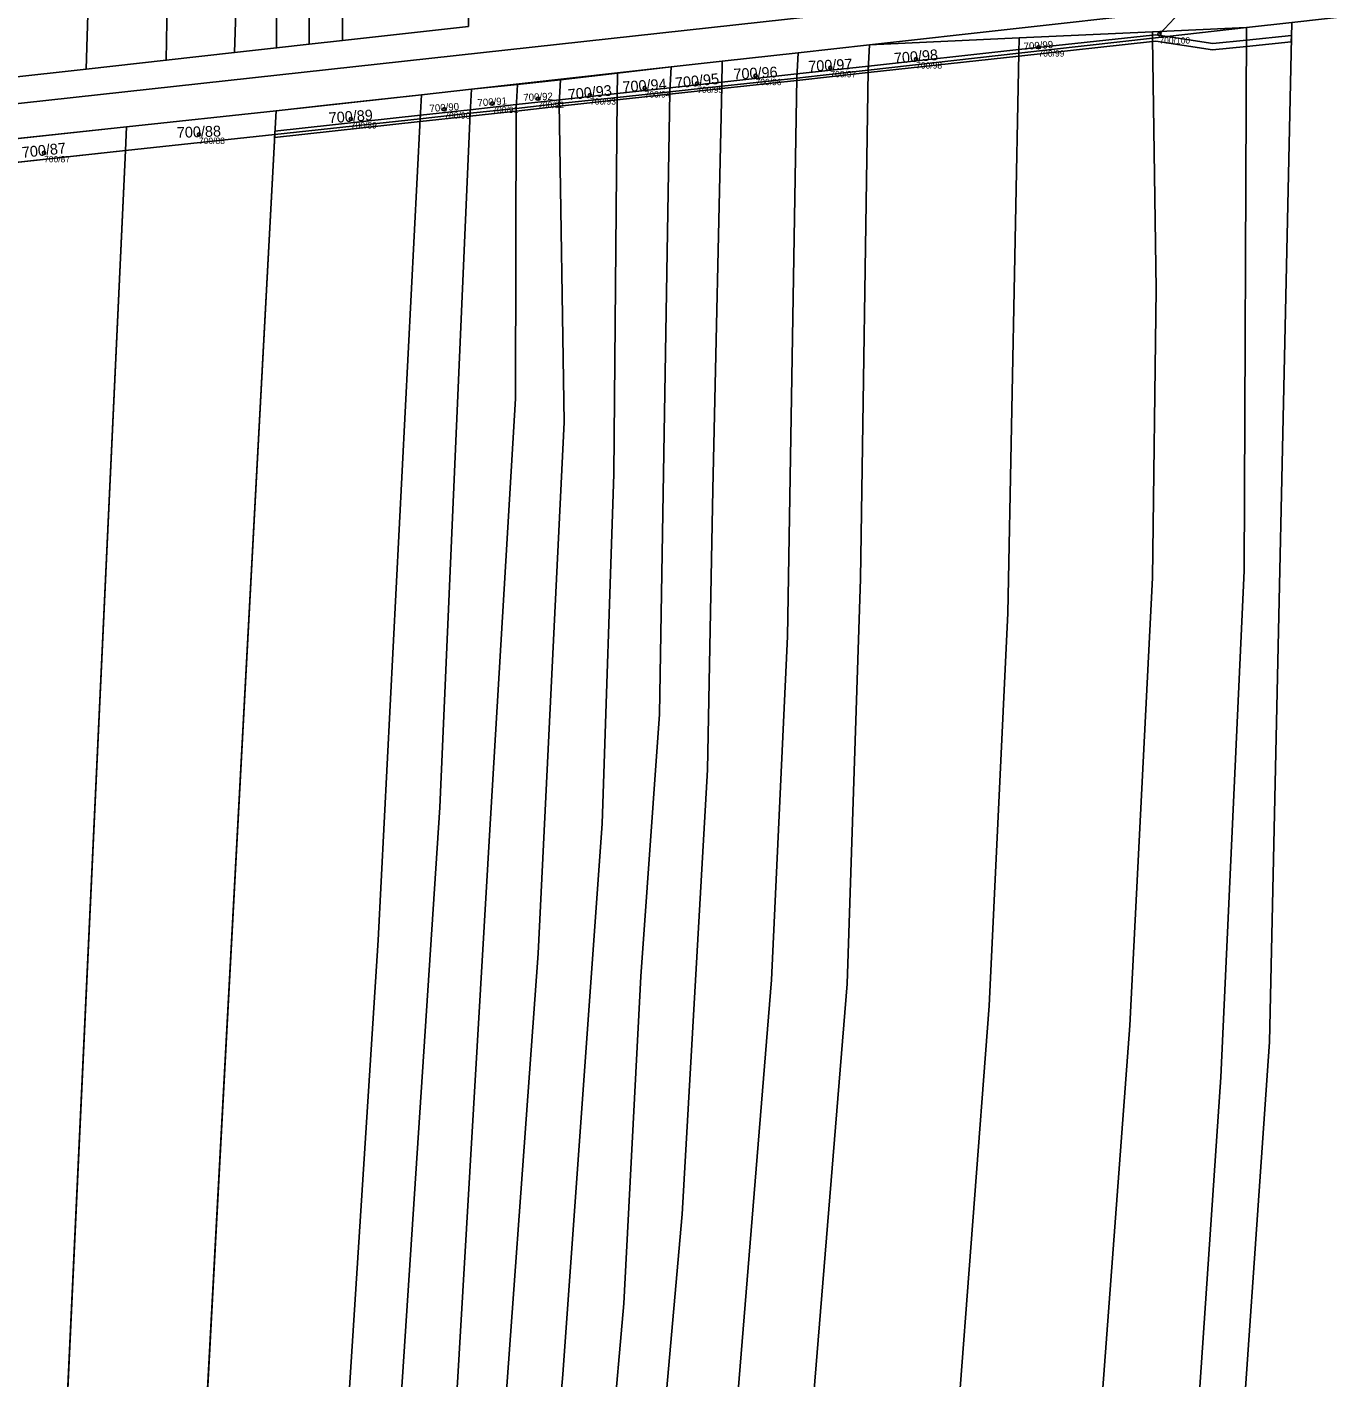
# Model space of a CAD drawing. Extents: x -603967 to -594699, y -1179315 to -1165625.
# Drawn here: x -596421.9 to -596214.2, y -1172233.4 to -1172020.6 of the extents above; entities that cross this region are included whole.
import ezdxf

# ---------------------------------------------------------------- set-up
doc = ezdxf.new("R2010")
doc.units = 0
for name, color, linetype in [('Definiční body', 7, 'Continuous'), ('Hranice parcel', 7, 'Continuous'), ('Parcelní čísla', 7, 'Continuous'), ('Polygon parcely', 7, 'Continuous'), ('Pop  PČ popisy', 7, 'Continuous'), ('Vnitřní kresba', 7, 'Continuous'), ('Věcná břemena k části', 7, 'Continuous')]:
    doc.layers.add(name, color=color, linetype=linetype)

msp = doc.modelspace()

# ---------------------------------------------------------------- linework, layer by layer
at = {"layer": 'Definiční body'}
for centre in [(-596243.44, -1172021.72994), (-596262.5, -1172023.78994), (-596281.78, -1172025.67994), (-596307.08, -1172028.28994), (-596295.29, -1172027.04994), (-596324.56, -1172030.23994), (-596316.27, -1172029.50994), (-596341.34, -1172031.89994), (-596333.17, -1172031.34994), (-596356.12, -1172033.56994), (-596348.56, -1172032.67994), (-596370.85, -1172035.11994), (-596394.79, -1172037.54994), (-596419.19, -1172040.44994)]:
    msp.add_circle(centre, 0.25, dxfattribs=at)
at = {"layer": 'Hranice parcel'}
for p, q in [((-596372.18, -1172022.75), (-596352.32, -1172020.53)), ((-596244.52, -1172021.37), (-596265.54, -1172022.33)), ((-596244.52, -1172022.35), (-596229.71, -1172020.69)), ((-596229.71, -1172020.69), (-596244.52, -1172021.37)), ((-596244.52, -1172022.35), (-596244.52, -1172021.37)), ((-596222.6, -1172019.89), (-596229.71, -1172020.69)), ((-596382.56, -1172023.91), (-596377.42, -1172023.34)), ((-596377.42, -1172023.34), (-596372.18, -1172022.75)), ((-596289.1, -1172023.4), (-596300.36, -1172024.66)), ((-596289.32, -1172027.39), (-596289.1, -1172023.4)), ((-596265.54, -1172022.33), (-596289.1, -1172023.4)), ((-596265.59, -1172024.72), (-596265.54, -1172022.33)), ((-596265.59, -1172024.72), (-596244.52, -1172022.35)), ((-596412.58, -1172027.27), (-596399.93, -1172025.85)), ((-596399.93, -1172025.85), (-596389.21, -1172024.65)), ((-596389.21, -1172024.65), (-596382.56, -1172023.91)), ((-596312.32, -1172025.99), (-596320.38, -1172026.89)), ((-596312.39, -1172029.92), (-596312.32, -1172025.99)), ((-596300.36, -1172024.66), (-596312.32, -1172025.99)), ((-596300.59, -1172028.65), (-596300.36, -1172024.66)), ((-596289.32, -1172027.39), (-596265.59, -1172024.72)), ((-596425.36, -1172028.7), (-596412.58, -1172027.27)), ((-596328.81, -1172027.88), (-596337.8, -1172028.94)), ((-596328.89, -1172031.71), (-596328.81, -1172027.88)), ((-596320.38, -1172026.89), (-596328.81, -1172027.88)), ((-596320.61, -1172030.81), (-596320.38, -1172026.89)), ((-596344.61, -1172029.65), (-596351.85, -1172030.4)), ((-596344.82, -1172033.43), (-596344.61, -1172029.65)), ((-596337.8, -1172028.94), (-596344.61, -1172029.65)), ((-596338, -1172032.69), (-596337.8, -1172028.94)), ((-596320.61, -1172030.81), (-596312.39, -1172029.92)), ((-596312.39, -1172029.92), (-596300.59, -1172028.65)), ((-596359.71, -1172031.28), (-596382.64, -1172033.8)), ((-596359.93, -1172035.06), (-596359.71, -1172031.28)), ((-596351.85, -1172030.4), (-596359.71, -1172031.28)), ((-596352.07, -1172034.21), (-596351.85, -1172030.4)), ((-596338, -1172032.69), (-596328.89, -1172031.71)), ((-596328.89, -1172031.71), (-596320.61, -1172030.81)), ((-596382.64, -1172033.8), (-596406.18, -1172036.33)), ((-596382.84, -1172037.54), (-596382.64, -1172033.8)), ((-596359.93, -1172035.06), (-596352.07, -1172034.21)), ((-596352.07, -1172034.21), (-596344.82, -1172033.43)), ((-596344.82, -1172033.43), (-596338, -1172032.69)), ((-596406.18, -1172036.33), (-596428.79, -1172038.76)), ((-596406.35, -1172040.08), (-596406.18, -1172036.33)), ((-596382.84, -1172037.54), (-596359.93, -1172035.06)), ((-596406.35, -1172040.08), (-596382.84, -1172037.54)), ((-596399.43, -1172347.69), (-596382.84, -1172037.54)), ((-596429, -1172042.53), (-596406.35, -1172040.08)), ((-596420.62, -1172345.93), (-596406.35, -1172040.08))]:
    msp.add_line(p, q, dxfattribs=at)
for points in [[(-596372.18, -1172022.75), (-596372.91, -1171911.97), (-596374.68, -1171831.05), (-596377.3, -1171785.23)], [(-596377.42, -1172023.34), (-596378.12, -1171910.13), (-596379.49, -1171843.03), (-596382.24, -1171786.74)], [(-596389.21, -1172024.65), (-596387.1, -1171960.38), (-596389.27, -1171860.51), (-596392.3, -1171789.82)], [(-596382.56, -1172023.91), (-596382.91, -1171906.05), (-596384.12, -1171857.81), (-596387.01, -1171788.2)], [(-596399.93, -1172025.85), (-596398.71, -1171952.67), (-596399.8, -1171890.35), (-596405.29, -1171797.73)], [(-596412.58, -1172027.27), (-596410.12, -1171947.89), (-596411.59, -1171885.32), (-596416.84, -1171804.76)], [(-596243.57, -1172343.04), (-596239.29, -1172267.49), (-596233.77, -1172186.14), (-596230.08, -1172106.33), (-596229.71, -1172020.69)], [(-596237.32, -1172342.8), (-596226.1, -1172180.57), (-596222.6, -1172019.89)], [(-596260.43, -1172343.7), (-596248.08, -1172177.96), (-596244.54, -1172107.43), (-596243.97, -1172061.92), (-596244.52, -1172022.35)], [(-596283.13, -1172344.59), (-596270.28, -1172174.86), (-596267.34, -1172112.99), (-596265.59, -1172024.72)], [(-596306.84, -1172345.71), (-596292.64, -1172171.42), (-596290.55, -1172107.6), (-596289.32, -1172027.39)], [(-596300.59, -1172028.65), (-596296.92, -1172028.25), (-596289.32, -1172027.39)], [(-596330.94, -1172346.86), (-596318.65, -1172207.71), (-596314.65, -1172137.69), (-596313.81, -1172093.5), (-596312.39, -1172029.92)], [(-596318.81, -1172346.28), (-596304.57, -1172170.79), (-596302.07, -1172116.65), (-596300.59, -1172028.65)], [(-596347.55, -1172347.65), (-596337.45, -1172232.97), (-596331.26, -1172146.16), (-596329.39, -1172091.09), (-596328.89, -1172031.71)], [(-596338.89, -1172347.24), (-596327.81, -1172221.79), (-596325.16, -1172170.25), (-596322.24, -1172128.89), (-596320.61, -1172030.81)], [(-596370.29, -1172348.74), (-596356.83, -1172143.6), (-596352.07, -1172034.21)], [(-596362.21, -1172348.35), (-596354.07, -1172234.27), (-596349.02, -1172148.06), (-596344.91, -1172079.17), (-596344.82, -1172033.43)], [(-596354.44, -1172347.98), (-596341.36, -1172166.64), (-596337.25, -1172082.89), (-596338, -1172032.69)], [(-596378.34, -1172349.13), (-596366.55, -1172164.51), (-596359.93, -1172035.06)]]:
    msp.add_lwpolyline(points, dxfattribs=at)
at = {"layer": 'Polygon parcely'}
for points in [[(-596352.32, -1172020.53), (-596352.32, -1171944.17), (-596354.5, -1171833.05), (-596357.2, -1171779.06), (-596377.3, -1171785.23), (-596374.68, -1171831.05), (-596372.91, -1171911.97), (-596372.18, -1172022.75)], [(-596372.18, -1172022.75), (-596372.91, -1171911.97), (-596374.68, -1171831.05), (-596377.3, -1171785.23), (-596382.24, -1171786.74), (-596379.49, -1171843.03), (-596378.12, -1171910.13), (-596377.42, -1172023.34)], [(-596382.56, -1172023.91), (-596377.42, -1172023.34), (-596378.12, -1171910.13), (-596379.49, -1171843.03), (-596382.24, -1171786.74), (-596387.01, -1171788.2), (-596384.12, -1171857.81), (-596382.91, -1171906.05)], [(-596399.93, -1172025.85), (-596389.21, -1172024.65), (-596387.1, -1171960.38), (-596389.27, -1171860.51), (-596392.3, -1171789.82), (-596405.29, -1171797.73), (-596399.8, -1171890.35), (-596398.71, -1171952.67)], [(-596389.21, -1172024.65), (-596382.56, -1172023.91), (-596382.91, -1171906.05), (-596384.12, -1171857.81), (-596387.01, -1171788.2), (-596392.3, -1171789.82), (-596389.27, -1171860.51), (-596387.1, -1171960.38)], [(-596412.58, -1172027.27), (-596399.93, -1172025.85), (-596398.71, -1171952.67), (-596399.8, -1171890.35), (-596405.29, -1171797.73), (-596416.84, -1171804.76), (-596411.59, -1171885.32), (-596410.12, -1171947.89)], [(-596425.36, -1172028.7), (-596412.58, -1172027.27), (-596410.12, -1171947.89), (-596411.59, -1171885.32), (-596416.84, -1171804.76), (-596427.65, -1171811.28), (-596425.5, -1171841.17), (-596423.77, -1171871.67), (-596422.7, -1171918.33)], [(-596222.6, -1172019.89), (-596226.1, -1172180.57), (-596237.32, -1172342.8), (-596213.71, -1172341.87), (-596201.77, -1172187.19), (-596199.58, -1172131.4), (-596198.95, -1172073.94), (-596200.56, -1172017.41)], [(-596265.54, -1172022.33), (-596265.59, -1172024.72), (-596244.52, -1172022.35), (-596244.52, -1172021.37)], [(-596260.43, -1172343.7), (-596243.57, -1172343.04), (-596239.29, -1172267.49), (-596233.77, -1172186.14), (-596230.08, -1172106.33), (-596229.71, -1172020.69), (-596244.52, -1172022.35), (-596243.97, -1172061.92), (-596244.54, -1172107.43), (-596248.08, -1172177.96)], [(-596244.52, -1172021.37), (-596244.52, -1172022.35), (-596229.71, -1172020.69)], [(-596222.6, -1172019.89), (-596229.71, -1172020.69), (-596230.08, -1172106.33), (-596233.77, -1172186.14), (-596239.29, -1172267.49), (-596243.57, -1172343.04), (-596237.32, -1172342.8), (-596226.1, -1172180.57)], [(-596300.36, -1172024.66), (-596300.59, -1172028.65), (-596296.92, -1172028.25), (-596289.32, -1172027.39), (-596289.1, -1172023.4)], [(-596289.1, -1172023.4), (-596289.32, -1172027.39), (-596265.59, -1172024.72), (-596265.54, -1172022.33)], [(-596248.08, -1172177.96), (-596244.54, -1172107.43), (-596243.97, -1172061.92), (-596244.52, -1172022.35), (-596265.59, -1172024.72), (-596267.34, -1172112.99), (-596270.28, -1172174.86), (-596283.13, -1172344.59), (-596260.43, -1172343.7)], [(-596320.38, -1172026.89), (-596320.61, -1172030.81), (-596312.39, -1172029.92), (-596312.32, -1172025.99)], [(-596312.32, -1172025.99), (-596312.39, -1172029.92), (-596300.59, -1172028.65), (-596300.36, -1172024.66)], [(-596265.59, -1172024.72), (-596289.32, -1172027.39), (-596290.55, -1172107.6), (-596292.64, -1172171.42), (-596306.84, -1172345.71), (-596285.6, -1172344.69), (-596283.13, -1172344.59), (-596270.28, -1172174.86), (-596267.34, -1172112.99)], [(-596337.8, -1172028.94), (-596338, -1172032.69), (-596328.89, -1172031.71), (-596328.81, -1172027.88)], [(-596328.81, -1172027.88), (-596328.89, -1172031.71), (-596320.61, -1172030.81), (-596320.38, -1172026.89)], [(-596292.64, -1172171.42), (-596290.55, -1172107.6), (-596289.32, -1172027.39), (-596296.92, -1172028.25), (-596300.59, -1172028.65), (-596302.07, -1172116.65), (-596304.57, -1172170.79), (-596318.81, -1172346.28), (-596306.84, -1172345.71)], [(-596351.85, -1172030.4), (-596352.07, -1172034.21), (-596344.82, -1172033.43), (-596344.61, -1172029.65)], [(-596344.61, -1172029.65), (-596344.82, -1172033.43), (-596338, -1172032.69), (-596337.8, -1172028.94)], [(-596314.65, -1172137.69), (-596313.81, -1172093.5), (-596312.39, -1172029.92), (-596320.61, -1172030.81), (-596322.24, -1172128.89), (-596325.16, -1172170.25), (-596327.81, -1172221.79), (-596338.89, -1172347.24), (-596330.94, -1172346.86), (-596318.65, -1172207.71)], [(-596302.07, -1172116.65), (-596300.59, -1172028.65), (-596312.39, -1172029.92), (-596313.81, -1172093.5), (-596314.65, -1172137.69), (-596318.65, -1172207.71), (-596330.94, -1172346.86), (-596318.81, -1172346.28), (-596304.57, -1172170.79)], [(-596382.64, -1172033.8), (-596382.84, -1172037.54), (-596359.93, -1172035.06), (-596359.71, -1172031.28)], [(-596359.71, -1172031.28), (-596359.93, -1172035.06), (-596352.07, -1172034.21), (-596351.85, -1172030.4)], [(-596347.55, -1172347.65), (-596337.45, -1172232.97), (-596331.26, -1172146.16), (-596329.39, -1172091.09), (-596328.89, -1172031.71), (-596338, -1172032.69), (-596337.25, -1172082.89), (-596341.36, -1172166.64), (-596354.44, -1172347.98)], [(-596347.55, -1172347.65), (-596338.89, -1172347.24), (-596327.81, -1172221.79), (-596325.16, -1172170.25), (-596322.24, -1172128.89), (-596320.61, -1172030.81), (-596328.89, -1172031.71), (-596329.39, -1172091.09), (-596331.26, -1172146.16), (-596337.45, -1172232.97)], [(-596406.18, -1172036.33), (-596406.35, -1172040.08), (-596382.84, -1172037.54), (-596382.64, -1172033.8)], [(-596370.29, -1172348.74), (-596356.83, -1172143.6), (-596352.07, -1172034.21), (-596359.93, -1172035.06), (-596366.55, -1172164.51), (-596378.34, -1172349.13)], [(-596344.91, -1172079.17), (-596344.82, -1172033.43), (-596352.07, -1172034.21), (-596356.83, -1172143.6), (-596370.29, -1172348.74), (-596362.21, -1172348.35), (-596354.07, -1172234.27), (-596349.02, -1172148.06)], [(-596341.36, -1172166.64), (-596337.25, -1172082.89), (-596338, -1172032.69), (-596344.82, -1172033.43), (-596344.91, -1172079.17), (-596349.02, -1172148.06), (-596354.07, -1172234.27), (-596362.21, -1172348.35), (-596354.44, -1172347.98)], [(-596428.79, -1172038.76), (-596429, -1172042.53), (-596406.35, -1172040.08), (-596406.18, -1172036.33)], [(-596378.34, -1172349.13), (-596366.55, -1172164.51), (-596359.93, -1172035.06), (-596382.84, -1172037.54), (-596399.43, -1172347.69)], [(-596399.43, -1172347.69), (-596382.84, -1172037.54), (-596406.35, -1172040.08), (-596420.62, -1172345.93)], [(-596420.62, -1172345.93), (-596406.35, -1172040.08), (-596429, -1172042.53), (-596438.52, -1172212.57), (-596443.43, -1172344.03)]]:
    msp.add_lwpolyline(points, close=True, dxfattribs=at)
for points in [[(-596312.32, -1172025.99), (-596300.36, -1172024.66), (-596289.1, -1172023.4), (-596265.54, -1172022.33), (-596244.52, -1172021.37), (-596229.71, -1172020.69), (-596222.6, -1172019.89), (-596200.56, -1172017.41), (-596197.74, -1172017.09), (-596187.3, -1172015.92), (-596169.83, -1172013.95), (-596166.8, -1172013.61), (-596067.11, -1172000.59)], [(-596352.32, -1172020.53), (-596372.18, -1172022.75), (-596377.42, -1172023.34), (-596382.56, -1172023.91), (-596389.21, -1172024.65), (-596399.93, -1172025.85), (-596412.58, -1172027.27), (-596425.36, -1172028.7)], [(-596428.79, -1172038.76), (-596406.18, -1172036.33), (-596382.64, -1172033.8), (-596359.71, -1172031.28), (-596351.85, -1172030.4), (-596344.61, -1172029.65), (-596337.8, -1172028.94), (-596328.81, -1172027.88), (-596320.38, -1172026.89), (-596312.32, -1172025.99)]]:
    msp.add_lwpolyline(points, dxfattribs=at)
at = {"layer": 'Pop  PČ popisy'}
msp.add_line((-596243.44, -1172021.73), (-596240.27, -1172018.36), dxfattribs=at)
at = {"layer": 'Vnitřní kresba'}
for p, q in [((-596289.1, -1172023.4), (-596188.31, -1172012.16)), ((-596257.94, -1172014.51), (-596540.04, -1172045.45)), ((-596320.38, -1172026.89), (-596351.85, -1172030.4)), ((-596374.22, -1172032.9), (-596359.71, -1172031.28)), ((-596382.64, -1172033.8), (-596374.22, -1172032.9))]:
    msp.add_line(p, q, dxfattribs=at)
at = {"layer": 'Věcná břemena k části'}
for points in [[(-596265.58, -1172024.18), (-596265.59, -1172024.72), (-596265.6, -1172025.19), (-596244.51, -1172022.89), (-596244.52, -1172022.35), (-596244.52, -1172021.88)], [(-596244.01, -1172022.83), (-596235.08, -1172024.21), (-596229.72, -1172023.67), (-596229.72, -1172022.67), (-596235.05, -1172023.21), (-596242.23, -1172022.09), (-596243.99, -1172021.82), (-596244.52, -1172021.88), (-596244.52, -1172022.35), (-596244.51, -1172022.89)], [(-596229.72, -1172022.67), (-596229.72, -1172023.67), (-596222.67, -1172022.96), (-596222.64, -1172021.95)], [(-596289.29, -1172026.78), (-596289.32, -1172027.39), (-596289.33, -1172027.79), (-596265.6, -1172025.19), (-596265.59, -1172024.72), (-596265.58, -1172024.18)], [(-596312.38, -1172029.3), (-596312.39, -1172029.92), (-596312.4, -1172030.31), (-596300.6, -1172029.02), (-596300.59, -1172028.65), (-596300.55, -1172028.01)], [(-596300.55, -1172028.01), (-596300.59, -1172028.65), (-596300.6, -1172029.02), (-596289.33, -1172027.79), (-596289.32, -1172027.39), (-596289.29, -1172026.78)], [(-596328.88, -1172031.11), (-596328.89, -1172031.71), (-596328.89, -1172032.11), (-596320.62, -1172031.21), (-596320.61, -1172030.81), (-596320.57, -1172030.2)], [(-596320.57, -1172030.2), (-596320.61, -1172030.81), (-596320.62, -1172031.21), (-596312.4, -1172030.31), (-596312.39, -1172029.92), (-596312.38, -1172029.3)], [(-596344.82, -1172033.86), (-596337.99, -1172033.11), (-596338, -1172032.69), (-596337.97, -1172032.1), (-596344.79, -1172032.85), (-596344.82, -1172033.43)], [(-596337.97, -1172032.1), (-596338, -1172032.69), (-596337.99, -1172033.11), (-596328.89, -1172032.11), (-596328.89, -1172031.71), (-596328.88, -1172031.11)], [(-596382.81, -1172037.01), (-596382.84, -1172037.54), (-596382.87, -1172038.02), (-596359.95, -1172035.51), (-596359.93, -1172035.06), (-596359.9, -1172034.5)], [(-596359.9, -1172034.5), (-596359.93, -1172035.06), (-596359.95, -1172035.51), (-596352.09, -1172034.65), (-596352.07, -1172034.21), (-596352.04, -1172033.64)], [(-596352.04, -1172033.64), (-596352.07, -1172034.21), (-596352.09, -1172034.65), (-596344.82, -1172033.86), (-596344.82, -1172033.43), (-596344.79, -1172032.85)]]:
    msp.add_lwpolyline(points, close=True, dxfattribs=at)

# ---------------------------------------------------------------- texts
at = {"layer": 'Definiční body'}
for s, p in [('700/100', (-596243.44, -1172023.219)), ('700/99', (-596262.5, -1172025.279)), ('700/97', (-596295.29, -1172028.539)), ('700/98', (-596281.78, -1172027.169)), ('700/95', (-596316.27, -1172030.999)), ('700/96', (-596307.08, -1172029.779)), ('700/92', (-596341.34, -1172033.389)), ('700/93', (-596333.17, -1172032.839)), ('700/94', (-596324.56, -1172031.729)), ('700/90', (-596356.12, -1172035.059)), ('700/91', (-596348.56, -1172034.169)), ('700/89', (-596370.85, -1172036.609)), ('700/88', (-596394.79, -1172039.039)), ('700/87', (-596419.19, -1172041.939))]:
    msp.add_text(s, height=0.999996, dxfattribs=at).set_placement(p)
at = {"layer": 'Parcelní čísla'}
for s, height, rotation, p in [('700/99', 1.14, 4, (-596264.798, -1172024.236)), ('700/97', 1.699998, 3, (-596298.729, -1172027.655)), ('700/98', 1.699998, 5, (-596285.196, -1172026.405)), ('700/95', 1.699998, 6, (-596319.672, -1172030.295)), ('700/96', 1.699998, 3, (-596310.519, -1172028.895)), ('700/93', 1.699998, 6, (-596336.572, -1172032.135)), ('700/94', 1.699998, 4, (-596327.988, -1172030.905)), ('700/91', 1.14, 4, (-596350.858, -1172033.126)), ('700/92', 1.14, 3, (-596343.646, -1172032.306)), ('700/89', 1.699998, 4, (-596374.278, -1172035.785)), ('700/90', 1.14, 4, (-596358.418, -1172034.016)), ('700/88', 1.699998, 2, (-596398.239, -1172038.095)), ('700/87', 1.699998, 6, (-596422.592, -1172041.235))]:
    msp.add_text(s, height=height, rotation=rotation, dxfattribs=at).set_placement(p)

doc.saveas('drawing.dxf')
